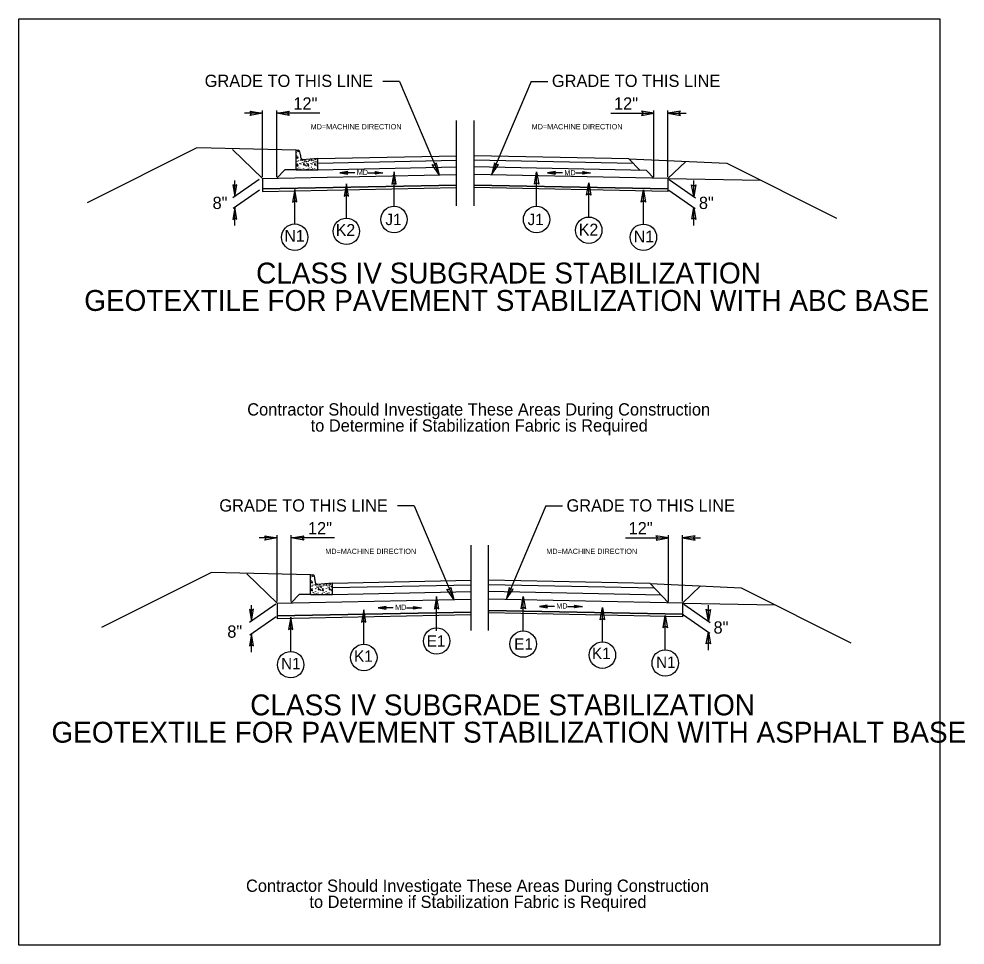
# Model space of a CAD drawing. Extents: x 1640342 to 1730599, y 538663 to 843747.
# Drawn here: x 1730311.6 to 1730419.6, y 539812 to 539917.8 of the extents above; entities that cross this region are included whole.
import ezdxf

# ---------------------------------------------------------------- set-up
doc = ezdxf.new("R2010")
doc.units = 0
for name, color, linetype in [('Prop Dimension', 7, 'Continuous'), ('Prop Dimension Text', 7, 'Continuous'), ('Prop Terminator CELL', 7, 'Continuous'), ('Typical Curb CELL', 7, 'Continuous'), ('Typical Detail Wedge2 CELL', 7, 'Continuous'), ('Typical Hinge Slope Interstate CELL', 7, 'Continuous'), ('Typical ID Circle CELL', 7, 'Continuous'), ('Typical Pavement Slope CELL', 7, 'Continuous'), ('Typical Shoulder Slope CELL', 7, 'Continuous'), ('Typical Terminator CELL', 7, 'Continuous'), ('Typical Text General CELL', 7, 'Continuous'), ('Typical Text ID Circle CELL', 7, 'Continuous'), ('Typical Text Label CELL', 7, 'Continuous')]:
    doc.layers.add(name, color=color, linetype=linetype)

msp = doc.modelspace()

# ---------------------------------------------------------------- linework, layer by layer
at = {"layer": 'Prop Dimension'}
for p, q in [((1730355.05, 539910.67), (1730353.16, 539910.67)), ((1730355.05, 539910.67), (1730359.58, 539899.98)), ((1730370.09, 539910.67), (1730365.56, 539899.98)), ((1730370.09, 539910.67), (1730371.99, 539910.67)), ((1730361.57, 539896.44), (1730361.57, 539906.2)), ((1730363.57, 539896.44), (1730363.57, 539906.2)), ((1730349.97, 539900.22), (1730348.26, 539900.22)), ((1730351.47, 539900.22), (1730353.17, 539900.22)), ((1730373.68, 539900.22), (1730371.97, 539900.22)), ((1730375.18, 539900.22), (1730376.88, 539900.22)), ((1730356.72, 539862.17), (1730354.82, 539862.17)), ((1730356.72, 539862.17), (1730361.25, 539851.48)), ((1730371.76, 539862.17), (1730367.23, 539851.48)), ((1730371.76, 539862.17), (1730373.66, 539862.17)), ((1730363.24, 539847.94), (1730363.24, 539857.7)), ((1730365.24, 539847.94), (1730365.24, 539857.7)), ((1730354.35, 539850.54), (1730352.64, 539850.54)), ((1730355.85, 539850.54), (1730357.56, 539850.54)), ((1730372.75, 539850.69), (1730371.04, 539850.69)), ((1730374.25, 539850.69), (1730375.96, 539850.69))]:
    msp.add_line(p, q, dxfattribs=at)
at = {"layer": 'Prop Dimension Text'}
for p, q in [((1730339.43, 539907.02), (1730337.36, 539907.02)), ((1730339.43, 539899.77), (1730339.43, 539907.34)), ((1730341.03, 539899.77), (1730341.03, 539907.34)), ((1730345.95, 539907.02), (1730341.03, 539907.02)), ((1730379.2, 539907.02), (1730384.12, 539907.02)), ((1730384.12, 539899.77), (1730384.12, 539907.34)), ((1730385.72, 539899.77), (1730385.72, 539907.34)), ((1730385.72, 539907.02), (1730387.78, 539907.02)), ((1730339.04, 539899.47), (1730336.03, 539897.36)), ((1730336.25, 539897.51), (1730336.25, 539899.33)), ((1730385.87, 539899.47), (1730388.88, 539897.36)), ((1730388.66, 539897.51), (1730388.66, 539899.33)), ((1730339.08, 539898.25), (1730336.08, 539896.15)), ((1730385.83, 539898.25), (1730388.83, 539896.15)), ((1730336.25, 539894.21), (1730336.25, 539896.27)), ((1730388.66, 539894.21), (1730388.66, 539896.27)), ((1730341.09, 539851.26), (1730341.09, 539858.84)), ((1730342.69, 539851.26), (1730342.69, 539858.84)), ((1730385.79, 539851.26), (1730385.79, 539858.84)), ((1730387.39, 539851.26), (1730387.39, 539858.84)), ((1730341.09, 539858.52), (1730339.03, 539858.52)), ((1730347.62, 539858.52), (1730342.69, 539858.52)), ((1730380.86, 539858.52), (1730385.79, 539858.52)), ((1730387.39, 539858.52), (1730389.45, 539858.52)), ((1730340.94, 539850.97), (1730337.93, 539848.86)), ((1730338.15, 539849.01), (1730338.15, 539850.82)), ((1730387.54, 539850.97), (1730390.55, 539848.86)), ((1730390.33, 539849.01), (1730390.33, 539850.82)), ((1730340.98, 539849.52), (1730337.98, 539847.42)), ((1730387.5, 539849.75), (1730390.5, 539847.65)), ((1730338.16, 539845.48), (1730338.16, 539847.54)), ((1730390.33, 539845.71), (1730390.33, 539847.77))]:
    msp.add_line(p, q, dxfattribs=at)
at = {"layer": 'Prop Terminator CELL'}
for points in [[(1730349.16, 539900.37), (1730348.26, 539900.22), (1730349.16, 539900.06), (1730349.05, 539900.22)], [(1730352.27, 539900.37), (1730353.17, 539900.22), (1730352.27, 539900.06), (1730352.38, 539900.22)], [(1730372.87, 539900.37), (1730371.97, 539900.22), (1730372.88, 539900.06), (1730372.76, 539900.22)], [(1730375.98, 539900.37), (1730376.88, 539900.22), (1730375.98, 539900.06), (1730376.09, 539900.22)], [(1730336.01, 539898.86), (1730336.25, 539897.51), (1730336.49, 539898.87), (1730336.25, 539898.7)], [(1730388.9, 539898.86), (1730388.66, 539897.51), (1730388.42, 539898.87), (1730388.66, 539898.7)], [(1730336.48, 539894.92), (1730336.25, 539896.27), (1730336.01, 539894.91), (1730336.25, 539895.09)], [(1730388.43, 539894.92), (1730388.66, 539896.27), (1730388.9, 539894.91), (1730388.66, 539895.09)], [(1730337.91, 539850.36), (1730338.15, 539849.01), (1730338.39, 539850.37), (1730338.15, 539850.2)], [(1730353.54, 539850.7), (1730352.64, 539850.54), (1730353.55, 539850.38), (1730353.43, 539850.54)], [(1730356.66, 539850.7), (1730357.56, 539850.54), (1730356.65, 539850.38), (1730356.77, 539850.54)], [(1730371.94, 539850.85), (1730371.04, 539850.69), (1730371.95, 539850.53), (1730371.83, 539850.69)], [(1730375.06, 539850.85), (1730375.96, 539850.69), (1730375.05, 539850.53), (1730375.17, 539850.69)], [(1730390.56, 539850.36), (1730390.33, 539849.01), (1730390.09, 539850.37), (1730390.33, 539850.2)], [(1730338.39, 539846.19), (1730338.16, 539847.54), (1730337.92, 539846.18), (1730338.16, 539846.35)], [(1730390.09, 539846.42), (1730390.33, 539847.77), (1730390.57, 539846.41), (1730390.33, 539846.58)]]:
    msp.add_lwpolyline(points, close=True, dxfattribs=at)
at = {"layer": 'Typical Curb CELL'}
for p, q in [((1730343.24, 539900.57), (1730343.24, 539902.8)), ((1730343.24, 539902.8), (1730343.5, 539902.8)), ((1730343.28, 539901.95), (1730343.43, 539902.05)), ((1730343.43, 539902.05), (1730343.41, 539901.85)), ((1730343.74, 539902.24), (1730343.74, 539902.26)), ((1730343.41, 539901.85), (1730343.28, 539901.95)), ((1730343.4, 539901.24), (1730343.3, 539901.08)), ((1730343.3, 539901.08), (1730343.47, 539900.99)), ((1730343.47, 539900.99), (1730343.4, 539901.24)), ((1730345.72, 539901.87), (1730343.99, 539901.71)), ((1730344.14, 539901.37), (1730344.1, 539901.12)), ((1730344.1, 539901.12), (1730344.22, 539901.1)), ((1730344.22, 539901.1), (1730344.14, 539901.37)), ((1730344.64, 539901.24), (1730344.54, 539901.08)), ((1730344.54, 539901.08), (1730344.7, 539900.99)), ((1730344.7, 539900.99), (1730344.64, 539901.24)), ((1730345.38, 539901.37), (1730345.34, 539901.12)), ((1730345.34, 539901.12), (1730345.46, 539901.1)), ((1730345.46, 539901.1), (1730345.38, 539901.37)), ((1730345.72, 539900.57), (1730345.72, 539901.87)), ((1730343.24, 539900.57), (1730345.72, 539900.57)), ((1730344.91, 539852.06), (1730344.91, 539854.29)), ((1730344.91, 539854.29), (1730345.17, 539854.29)), ((1730344.95, 539853.45), (1730345.1, 539853.55)), ((1730345.08, 539853.35), (1730344.95, 539853.45)), ((1730345.1, 539853.55), (1730345.08, 539853.35)), ((1730345.41, 539853.74), (1730345.41, 539853.76)), ((1730345.07, 539852.74), (1730344.97, 539852.57)), ((1730344.97, 539852.57), (1730345.13, 539852.48)), ((1730345.13, 539852.48), (1730345.07, 539852.74)), ((1730347.39, 539853.36), (1730345.65, 539853.2)), ((1730345.81, 539852.87), (1730345.77, 539852.61)), ((1730345.77, 539852.61), (1730345.89, 539852.6)), ((1730345.89, 539852.6), (1730345.81, 539852.87)), ((1730346.31, 539852.74), (1730346.21, 539852.57)), ((1730346.21, 539852.57), (1730346.37, 539852.48)), ((1730346.37, 539852.48), (1730346.31, 539852.74)), ((1730347.04, 539852.87), (1730347.01, 539852.61)), ((1730347.01, 539852.61), (1730347.13, 539852.6)), ((1730347.13, 539852.6), (1730347.04, 539852.87)), ((1730347.39, 539852.06), (1730347.39, 539853.36)), ((1730344.91, 539852.06), (1730347.39, 539852.06))]:
    msp.add_line(p, q, dxfattribs=at)
for centre in [(1730343.26, 539902.55), (1730343.31, 539902.14), (1730343.47, 539902.63), (1730343.4, 539901.54), (1730343.52, 539901.65), (1730343.7, 539901.28), (1730343.78, 539901.71), (1730343.79, 539901.6), (1730343.82, 539901.22), (1730343.97, 539901.41), (1730344, 539901.64), (1730344.19, 539901.55), (1730344.29, 539901.64), (1730344.31, 539901.1), (1730344.39, 539901.46), (1730344.41, 539901), (1730344.45, 539901.54), (1730344.47, 539901.32), (1730344.64, 539901.54), (1730344.76, 539901.65), (1730344.93, 539901.28), (1730345.01, 539901.71), (1730345.03, 539901.6), (1730345.06, 539901.22), (1730345.21, 539901.41), (1730345.23, 539901.64), (1730345.38, 539901.78), (1730345.43, 539901.55), (1730345.52, 539901.74), (1730345.55, 539901.1), (1730345.63, 539901.46), (1730345.65, 539901), (1730345.69, 539901.54), (1730345.7, 539901.32), (1730343.39, 539900.67), (1730343.56, 539900.76), (1730343.73, 539900.62), (1730343.79, 539900.87), (1730343.9, 539900.68), (1730344.1, 539900.73), (1730344.26, 539900.58), (1730344.47, 539900.63), (1730344.62, 539900.67), (1730344.79, 539900.76), (1730344.97, 539900.62), (1730345.03, 539900.87), (1730345.14, 539900.68), (1730345.34, 539900.73), (1730345.5, 539900.58), (1730345.71, 539900.63), (1730344.92, 539854.05), (1730344.97, 539853.64), (1730345.14, 539854.12), (1730345.07, 539853.03), (1730345.19, 539853.14), (1730345.36, 539852.78), (1730345.44, 539853.21), (1730345.46, 539853.1), (1730345.46, 539852.37), (1730345.49, 539852.71), (1730345.64, 539852.9), (1730345.66, 539853.13), (1730345.86, 539853.04), (1730345.95, 539853.14), (1730345.98, 539852.6), (1730346.06, 539852.96), (1730346.08, 539852.5), (1730346.12, 539853.03), (1730346.13, 539852.82), (1730346.31, 539853.03), (1730346.43, 539853.14), (1730346.6, 539852.78), (1730346.68, 539853.21), (1730346.69, 539852.37), (1730346.7, 539853.1), (1730346.73, 539852.71), (1730346.87, 539852.9), (1730346.9, 539853.13), (1730347.05, 539853.27), (1730347.09, 539853.04), (1730347.19, 539853.23), (1730347.22, 539852.6), (1730347.3, 539852.96), (1730347.31, 539852.5), (1730347.35, 539853.03), (1730347.37, 539852.82), (1730345.05, 539852.17), (1730345.22, 539852.26), (1730345.4, 539852.12), (1730345.57, 539852.18), (1730345.77, 539852.23), (1730345.93, 539852.08), (1730346.14, 539852.13), (1730346.29, 539852.17), (1730346.46, 539852.26), (1730346.64, 539852.12), (1730346.81, 539852.18), (1730347.01, 539852.23), (1730347.17, 539852.08), (1730347.38, 539852.13)]:
    msp.add_ellipse(centre, major_axis=(0, 0.0179), ratio=0.444444, dxfattribs=at)
for centre, major_axis, end_param in [((1730343.5, 539902.26), (0, 0.534), 6.283185), ((1730343.98, 539902.24), (0, -0.534), 6.324802), ((1730345.17, 539853.76), (0, 0.534), 6.283185), ((1730345.64, 539853.74), (0, -0.534), 6.324802)]:
    msp.add_ellipse(centre, major_axis=major_axis, ratio=0.444444, start_param=4.712389, end_param=end_param, dxfattribs=at)
at = {"layer": 'Typical Detail Wedge2 CELL'}
for p, q in [((1730311.59, 539917.8), (1730416.77, 539917.8)), ((1730311.59, 539812.01), (1730311.59, 539917.8)), ((1730416.77, 539917.8), (1730416.77, 539812.01)), ((1730416.77, 539812.01), (1730311.59, 539812.01))]:
    msp.add_line(p, q, dxfattribs=at)
at = {"layer": 'Typical Hinge Slope Interstate CELL'}
for p, q in [((1730331.93, 539903.07), (1730319.37, 539896.79)), ((1730392.44, 539901.32), (1730404.96, 539895.06)), ((1730333.6, 539854.57), (1730321.04, 539848.28)), ((1730394.06, 539852.83), (1730406.62, 539846.55))]:
    msp.add_line(p, q, dxfattribs=at)
for points in [[(1730361.57, 539898.82), (1730339.43, 539898.38), (1730339.43, 539898.1), (1730361.58, 539898.54)], [(1730363.57, 539898.82), (1730385.72, 539898.38), (1730385.71, 539898.1), (1730363.57, 539898.54)], [(1730365.25, 539850.24), (1730387.4, 539849.8), (1730387.39, 539849.52), (1730365.24, 539849.96)], [(1730363.24, 539850.04), (1730341.09, 539849.6), (1730341.1, 539849.32), (1730363.24, 539849.76)]]:
    msp.add_lwpolyline(points, close=True, dxfattribs=at)
at = {"layer": 'Typical ID Circle CELL'}
for p, q in [((1730354.43, 539896.41), (1730354.43, 539900.32)), ((1730370.71, 539896.41), (1730370.71, 539900.32)), ((1730348.99, 539895.05), (1730348.99, 539898.97)), ((1730376.67, 539895.18), (1730376.67, 539899.09)), ((1730343.09, 539894.39), (1730343.09, 539898.3)), ((1730382.91, 539894.37), (1730382.91, 539898.29)), ((1730359.3, 539847.9), (1730359.3, 539851.82)), ((1730369.18, 539847.9), (1730369.18, 539851.82)), ((1730350.98, 539846.37), (1730350.98, 539850.29)), ((1730378.23, 539846.65), (1730378.23, 539850.56)), ((1730342.63, 539845.55), (1730342.63, 539849.47)), ((1730385.41, 539845.74), (1730385.41, 539849.66))]:
    msp.add_line(p, q, dxfattribs=at)
for centre in [(1730354.43, 539894.89), (1730370.71, 539894.89), (1730348.99, 539893.54), (1730376.67, 539893.66), (1730343.09, 539892.87), (1730382.91, 539892.86), (1730359.3, 539846.74), (1730369.18, 539846.39), (1730350.98, 539844.86), (1730378.23, 539845.13), (1730342.63, 539844.04), (1730385.41, 539844.23)]:
    msp.add_circle(centre, 1.51, dxfattribs=at)
at = {"layer": 'Typical Pavement Slope CELL'}
for p, q in [((1730345.72, 539901.87), (1730361.57, 539902.18)), ((1730381.24, 539901.83), (1730363.57, 539902.18)), ((1730363.57, 539902.18), (1730363.57, 539902.18)), ((1730345.72, 539901.34), (1730361.58, 539901.66)), ((1730381.76, 539901.29), (1730363.56, 539901.66)), ((1730345.72, 539900.57), (1730361.6, 539900.89)), ((1730383.27, 539900.5), (1730363.55, 539900.89)), ((1730339.43, 539898.38), (1730361.57, 539898.82)), ((1730385.72, 539898.38), (1730363.57, 539898.82)), ((1730339.43, 539898.1), (1730361.58, 539898.54)), ((1730385.71, 539898.1), (1730363.57, 539898.54)), ((1730347.39, 539853.36), (1730363.24, 539853.68)), ((1730383.67, 539853.31), (1730365.24, 539853.68)), ((1730347.39, 539852.84), (1730363.25, 539853.15)), ((1730347.39, 539852.06), (1730363.25, 539852.38)), ((1730384.93, 539851.99), (1730365.21, 539852.39)), ((1730384.18, 539852.77), (1730365.23, 539853.15)), ((1730341.09, 539851.07), (1730363.24, 539851.52)), ((1730387.39, 539851.07), (1730365.24, 539851.52)), ((1730387.4, 539849.8), (1730365.25, 539850.24)), ((1730341.09, 539849.6), (1730363.24, 539850.04))]:
    msp.add_line(p, q, dxfattribs=at)
at = {"layer": 'Typical Shoulder Slope CELL'}
for p, q in [((1730343.24, 539902.8), (1730331.93, 539903.07)), ((1730335.97, 539902.9), (1730339.43, 539899.58)), ((1730381.24, 539901.83), (1730392.44, 539901.32)), ((1730382.53, 539900.5), (1730381.24, 539901.83)), ((1730387.75, 539901.53), (1730385.72, 539899.58)), ((1730339.43, 539899.58), (1730361.57, 539900.02)), ((1730341.03, 539899.61), (1730341.95, 539900.57)), ((1730343.24, 539900.57), (1730341.95, 539900.57)), ((1730385.72, 539899.58), (1730363.57, 539900.02)), ((1730384.12, 539899.61), (1730383.27, 539900.5)), ((1730339.43, 539899.58), (1730339.43, 539898.38)), ((1730339.43, 539898.38), (1730361.57, 539898.82)), ((1730385.72, 539898.38), (1730363.57, 539898.82)), ((1730385.72, 539899.58), (1730385.72, 539898.38)), ((1730385.72, 539899.58), (1730396.34, 539899.37)), ((1730344.91, 539854.29), (1730333.6, 539854.57)), ((1730337.63, 539854.4), (1730341.09, 539851.07)), ((1730383.67, 539853.31), (1730394.06, 539852.83)), ((1730385.79, 539851.11), (1730383.67, 539853.31)), ((1730389.44, 539853.05), (1730387.39, 539851.07)), ((1730342.69, 539851.11), (1730343.61, 539852.06)), ((1730344.91, 539852.06), (1730343.61, 539852.06)), ((1730341.09, 539851.07), (1730341.09, 539849.32)), ((1730387.39, 539851.07), (1730387.39, 539849.52)), ((1730387.39, 539851.07), (1730398.01, 539850.86)), ((1730341.1, 539849.32), (1730363.24, 539849.76)), ((1730387.39, 539849.52), (1730365.24, 539849.96))]:
    msp.add_line(p, q, dxfattribs=at)
at = {"layer": 'Typical Terminator CELL'}
for points in [[(1730338, 539907.26), (1730339.43, 539907.02), (1730337.99, 539906.77), (1730338.17, 539907.02)], [(1730342.45, 539906.77), (1730341.03, 539907.02), (1730342.46, 539907.27), (1730342.28, 539907.02)], [(1730382.69, 539906.77), (1730384.12, 539907.02), (1730382.69, 539907.27), (1730382.87, 539907.02)], [(1730387.14, 539907.26), (1730385.72, 539907.02), (1730387.15, 539906.77), (1730386.97, 539907.02)], [(1730359.25, 539901.36), (1730359.58, 539899.98), (1730358.79, 539901.18), (1730359.09, 539901.11)], [(1730365.9, 539901.36), (1730365.56, 539899.98), (1730366.35, 539901.18), (1730366.05, 539901.11)], [(1730354.67, 539898.92), (1730354.43, 539900.32), (1730354.18, 539898.91), (1730354.43, 539899.09)], [(1730370.47, 539898.92), (1730370.71, 539900.32), (1730370.96, 539898.91), (1730370.71, 539899.09)], [(1730349.23, 539897.56), (1730348.99, 539898.97), (1730348.74, 539897.55), (1730348.99, 539897.73)], [(1730376.43, 539897.69), (1730376.67, 539899.09), (1730376.92, 539897.68), (1730376.67, 539897.86)], [(1730343.33, 539896.9), (1730343.09, 539898.3), (1730342.84, 539896.89), (1730343.09, 539897.07)], [(1730382.67, 539896.89), (1730382.91, 539898.29), (1730383.16, 539896.88), (1730382.91, 539897.06)], [(1730339.67, 539858.76), (1730341.09, 539858.52), (1730339.66, 539858.26), (1730339.84, 539858.52)], [(1730344.12, 539858.27), (1730342.69, 539858.52), (1730344.13, 539858.77), (1730343.94, 539858.52)], [(1730384.36, 539858.27), (1730385.79, 539858.52), (1730384.35, 539858.77), (1730384.54, 539858.52)], [(1730388.81, 539858.76), (1730387.39, 539858.52), (1730388.82, 539858.26), (1730388.64, 539858.52)], [(1730360.91, 539852.86), (1730361.25, 539851.48), (1730360.46, 539852.67), (1730360.76, 539852.61)], [(1730367.57, 539852.86), (1730367.23, 539851.48), (1730368.02, 539852.67), (1730367.72, 539852.61)], [(1730359.54, 539850.41), (1730359.3, 539851.82), (1730359.05, 539850.41), (1730359.3, 539850.59)], [(1730368.94, 539850.41), (1730369.18, 539851.82), (1730369.43, 539850.41), (1730369.18, 539850.59)], [(1730351.22, 539848.88), (1730350.98, 539850.29), (1730350.73, 539848.88), (1730350.98, 539849.06)], [(1730377.99, 539849.16), (1730378.23, 539850.56), (1730378.48, 539849.15), (1730378.23, 539849.33)], [(1730342.88, 539848.07), (1730342.63, 539849.47), (1730342.38, 539848.06), (1730342.63, 539848.24)], [(1730385.17, 539848.25), (1730385.41, 539849.66), (1730385.66, 539848.25), (1730385.41, 539848.43)]]:
    msp.add_lwpolyline(points, close=True, dxfattribs=at)

# ---------------------------------------------------------------- texts
at = {"layer": 'Prop Dimension Text'}
for s, p in [('12"', (1730342.93, 539907.44)), ('12"', (1730379.55, 539907.44)), ('8"', (1730333.71, 539896.09)), ('8"', (1730389.25, 539896.09)), ('12"', (1730344.6, 539858.93)), ('12"', (1730381.22, 539858.93)), ('8"', (1730335.39, 539847.12)), ('8"', (1730390.92, 539847.59))]:
    msp.add_text(s, height=1.4, dxfattribs=at).set_placement(p)
at = {"layer": 'Typical Hinge Slope Interstate CELL'}
for s, p in [('MD=MACHINE DIRECTION', (1730344.91, 539905.19)), ('MD=MACHINE DIRECTION', (1730370.15, 539905.19)), ('MD', (1730350.18, 539899.97)), ('MD', (1730373.88, 539899.94)), ('MD=MACHINE DIRECTION', (1730346.58, 539856.69)), ('MD=MACHINE DIRECTION', (1730371.82, 539856.69)), ('MD', (1730354.56, 539850.3)), ('MD', (1730372.96, 539850.45))]:
    msp.add_text(s, height=0.6, dxfattribs=at).set_placement(p)
at = {"layer": 'Typical Pavement Slope CELL'}
for s, height, p in [('J1', 1.3, (1730353.45, 539894.25)), ('J1', 1.3, (1730369.69, 539894.25)), ('Contractor Should Investigate These Areas During Construction', 1.4, (1730337.67, 539872.5)), ('to Determine if Stabilization Fabric is Required', 1.4, (1730344.91, 539870.66)), ('E1', 1.3, (1730358.17, 539846.1)), ('E1', 1.3, (1730368.16, 539845.75)), ('K1', 1.3, (1730377.04, 539844.68)), ('N1', 1.3, (1730341.53, 539843.52)), ('K1', 1.3, (1730349.88, 539844.37)), ('N1', 1.3, (1730384.36, 539843.67)), ('Contractor Should Investigate These Areas During Construction', 1.4, (1730337.53, 539818.09)), ('to Determine if Stabilization Fabric is Required', 1.4, (1730344.77, 539816.25))]:
    msp.add_text(s, height=height, dxfattribs=at).set_placement(p)
at = {"layer": 'Typical Text General CELL'}
for p in [(1730332.81, 539910.03), (1730372.46, 539910.03), (1730334.48, 539861.53), (1730374.13, 539861.53)]:
    msp.add_text('GRADE TO THIS LINE', height=1.4, dxfattribs=at).set_placement(p)
at = {"layer": 'Typical Text ID Circle CELL'}
for s, p in [('N1', (1730341.91, 539892.35)), ('K2', (1730347.78, 539893.02)), ('K2', (1730375.54, 539893.06)), ('N1', (1730381.81, 539892.27))]:
    msp.add_text(s, height=1.356, dxfattribs=at).set_placement(p)
at = {"layer": 'Typical Text Label CELL'}
for s, p in [('CLASS IV SUBGRADE STABILIZATION ', (1730338.68, 539887.58)), ('GEOTEXTILE FOR PAVEMENT STABILIZATION WITH ABC BASE', (1730319.05, 539884.45)), ('CLASS IV SUBGRADE STABILIZATION ', (1730338.01, 539838.25)), ('GEOTEXTILE FOR PAVEMENT STABILIZATION WITH ASPHALT BASE', (1730315.31, 539835.13))]:
    msp.add_text(s, height=2.3871, rotation=360, dxfattribs=at).set_placement(p)

doc.saveas('drawing.dxf')
